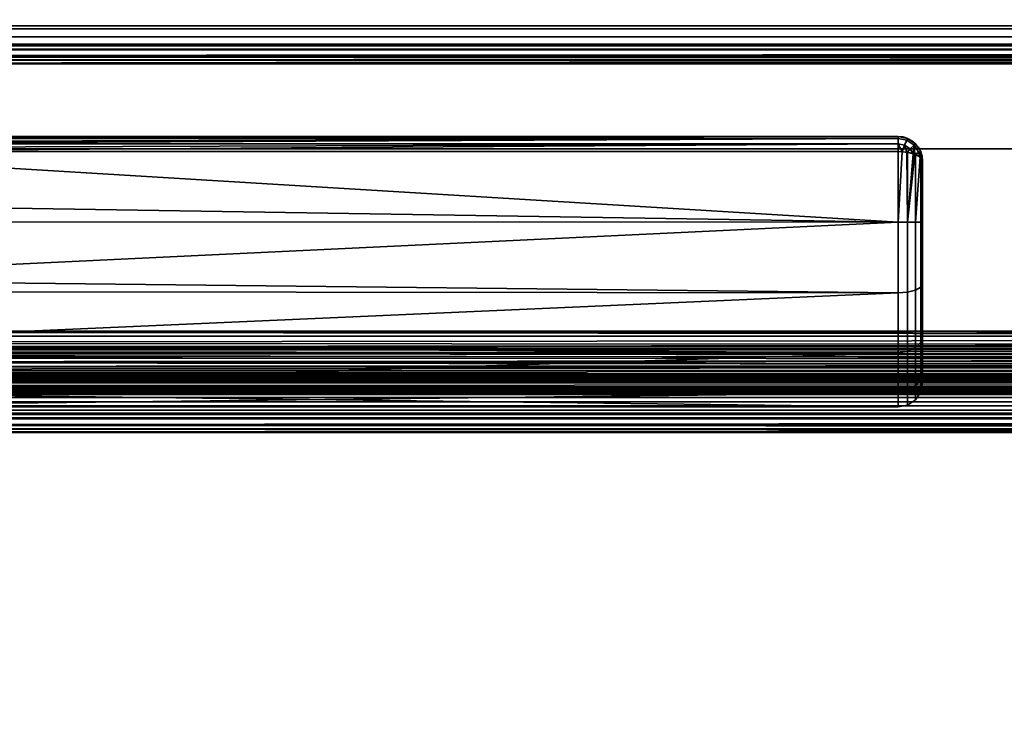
# Model space of a CAD drawing. Header units: millimetres. Extents: x -603 to 3703, y -115 to 193.
# Tile 319 of 656: x 1146 to 1226, y 24 to 81. Entities that reach past the tile are written whole.
import ezdxf

# ---------------------------------------------------------------- set-up
doc = ezdxf.new("R2010")
doc.units = ezdxf.units.MM
doc.layers.add('152', color=7, linetype='Continuous', true_color=0xffffff)

# ---------------------------------------------------------------- blocks, each defined once
blk = doc.blocks.new('UG_SURFACE_002')
at = {"layer": '152', "color": 252, "linetype": 'Continuous', "lineweight": 35}
for points in [[(2165, -18, 2212.25), (2165, 174.4, 2212.25), (835, 174.4, 2212.25), (835, -18, 2212.25)], [(985, -18, 2062.25), (985, 174.4, 2062.25), (2015, 174.4, 2062.25), (2015, -18, 2062.25)]]:
    blk.add_3dface(points, dxfattribs=at)
blk = doc.blocks.new('UG_SURFACE_071')
at = {"layer": '152', "color": 43, "linetype": 'Continuous', "lineweight": 35}
for points in [[(1217, 71, 1116), (1217, 71, 1092), (1122, 71, 1092.051), (1122, 71, 1115.949)], [(1217, 71, 1092), (1122.002, 71, 1092), (1122, 71, 1092.051)], [(1122, 71, 1115.949), (1122.002, 71, 1116), (1217, 71, 1116)], [(1217, 71, 1116), (1122.002, 71, 1116), (1122.07, 70.888, 1116.66)], [(1122.07, 70.888, 1091.34), (1122.002, 71, 1092), (1217, 71, 1092)], [(1122.07, 70.888, 1116.66), (1122.081, 70.853, 1116.723), (1217, 71, 1116)], [(1217, 71, 1092), (1122.081, 70.853, 1091.277), (1122.07, 70.888, 1091.34)], [(1217, 71, 1116), (1122.081, 70.853, 1116.723), (1122.087, 70.835, 1116.757)], [(1122.087, 70.835, 1091.243), (1122.081, 70.853, 1091.277), (1217, 71, 1092)], [(1122.087, 70.835, 1116.757), (1217, 70.847, 1116.764), (1217, 71, 1116)], [(1217, 71, 1092), (1217, 70.847, 1091.236), (1122.087, 70.835, 1091.243)], [(1217, 70.846, 1116.768), (1217, 70.847, 1116.764), (1122.087, 70.835, 1116.757)], [(1122.169, 70.566, 1090.757), (1122.087, 70.835, 1091.243), (1217, 70.847, 1091.236)], [(1217, 70.846, 1116.768), (1122.087, 70.835, 1116.757), (1122.169, 70.566, 1117.244)], [(1217, 70.847, 1091.236), (1122.206, 70.416, 1090.621), (1122.169, 70.566, 1090.757)], [(1122.169, 70.566, 1117.244), (1122.206, 70.416, 1117.379), (1217, 70.846, 1116.768)], [(1122.21, 70.399, 1090.607), (1122.206, 70.416, 1090.621), (1217, 70.847, 1091.236)], [(1217, 70.846, 1116.768), (1122.206, 70.416, 1117.379), (1122.21, 70.399, 1117.393)], [(1217, 70.847, 1091.236), (1217, 70.846, 1091.232), (1122.21, 70.399, 1090.607)], [(1122.21, 70.399, 1117.393), (1217, 70.415, 1117.411), (1217, 70.846, 1116.768)], [(1217, 70.846, 1091.232), (1217, 70.415, 1090.589), (1122.21, 70.399, 1090.607)], [(1217.707, 70.706, 1116.768), (1217.765, 70.848, 1116), (1217, 71, 1116), (1217, 70.847, 1116.764)], [(1217, 70.847, 1091.236), (1217, 71, 1092), (1217.765, 70.848, 1092), (1217.707, 70.706, 1091.232)], [(1217, 71, 1092), (1217, 71, 1116), (1217.765, 70.848, 1116), (1217.765, 70.848, 1092)], [(1217, 70.847, 1116.764), (1217, 70.846, 1116.768), (1217.707, 70.706, 1116.768)], [(1217.707, 70.706, 1091.232), (1217, 70.846, 1091.232), (1217, 70.847, 1091.236)], [(1217.539, 70.302, 1117.419), (1217.707, 70.706, 1116.768), (1217, 70.846, 1116.768), (1217, 70.415, 1117.411)], [(1217, 70.415, 1090.589), (1217, 70.846, 1091.232), (1217.707, 70.706, 1091.232), (1217.539, 70.302, 1090.581)], [(1217.539, 70.302, 1117.419), (1217.997, 69.997, 1117.419), (1218.306, 70.306, 1116.768), (1217.707, 70.706, 1116.768)], [(1217.707, 70.706, 1091.232), (1218.306, 70.306, 1091.232), (1217.997, 69.997, 1090.581), (1217.539, 70.302, 1090.581)], [(1217.707, 70.706, 1116.768), (1218.306, 70.306, 1116.768), (1218.414, 70.414, 1116), (1217.765, 70.848, 1116)], [(1217.765, 70.848, 1092), (1218.414, 70.414, 1092), (1218.306, 70.306, 1091.232), (1217.707, 70.706, 1091.232)], [(1217.765, 70.848, 1092), (1217.765, 70.848, 1116), (1218.414, 70.414, 1116), (1218.414, 70.414, 1092)], [(1217, 64.025, 1089), (1119, 65.568, 1089.082), (1122.353, 69.769, 1090.154)], [(1122.353, 69.769, 1117.846), (1119, 65.568, 1118.918), (1217, 64.025, 1119)], [(1217, 70.41, 1117.419), (1217, 70.415, 1117.411), (1122.21, 70.399, 1117.393)], [(1122.289, 70.067, 1090.308), (1122.21, 70.399, 1090.607), (1217, 70.415, 1090.589)], [(1217, 70.41, 1117.419), (1122.21, 70.399, 1117.393), (1122.289, 70.067, 1117.692)], [(1217, 70.415, 1090.589), (1122.35, 69.783, 1090.16), (1122.289, 70.067, 1090.308)], [(1122.289, 70.067, 1117.692), (1122.35, 69.783, 1117.84), (1217, 70.41, 1117.419)], [(1122.353, 69.769, 1090.154), (1122.35, 69.783, 1090.16), (1217, 70.415, 1090.589)], [(1217, 70.41, 1117.419), (1122.35, 69.783, 1117.84), (1122.353, 69.769, 1117.846)], [(1217, 70.415, 1090.589), (1217, 70.41, 1090.581), (1122.353, 69.769, 1090.154)], [(1122.353, 69.769, 1117.846), (1217, 69.769, 1117.846), (1217, 70.41, 1117.419)], [(1217, 70.41, 1090.581), (1217, 69.769, 1090.154), (1122.353, 69.769, 1090.154)], [(1217, 64.025, 1119), (1217, 69.769, 1117.846), (1122.353, 69.769, 1117.846)], [(1122.353, 69.769, 1090.154), (1217, 69.769, 1090.154), (1217, 64.025, 1089)], [(1217, 70.415, 1117.411), (1217, 70.41, 1117.419), (1217.539, 70.302, 1117.419)], [(1217.539, 70.302, 1090.581), (1217, 70.41, 1090.581), (1217, 70.415, 1090.589)], [(1217, 70.41, 1117.419), (1217, 69.769, 1117.846), (1217.339, 69.743, 1117.784)], [(1217.339, 69.743, 1117.784), (1217.539, 70.302, 1117.419), (1217, 70.41, 1117.419)], [(1217, 70.41, 1090.581), (1217.539, 70.302, 1090.581), (1217.339, 69.743, 1090.216)], [(1217.339, 69.743, 1090.216), (1217, 69.769, 1090.154), (1217, 70.41, 1090.581)], [(1217, 64.025, 1089), (1217, 69.769, 1090.154), (1217.339, 69.743, 1090.216)], [(1217.339, 69.743, 1117.784), (1217, 69.769, 1117.846), (1217, 64.025, 1119)], [(1217, 64.025, 1119), (1217.765, 64.025, 1118.848), (1217.729, 69.713, 1117.712), (1217.339, 69.743, 1117.784)], [(1217.339, 69.743, 1090.216), (1217.729, 69.713, 1090.288), (1217.765, 64.025, 1089.152), (1217, 64.025, 1089)], [(1217.539, 70.302, 1117.419), (1217.339, 69.743, 1117.784), (1217.729, 69.713, 1117.712)], [(1217.729, 69.713, 1090.288), (1217.339, 69.743, 1090.216), (1217.539, 70.302, 1090.581)], [(1217.729, 69.713, 1117.712), (1217.997, 69.997, 1117.419), (1217.539, 70.302, 1117.419)], [(1217.539, 70.302, 1090.581), (1217.997, 69.997, 1090.581), (1217.729, 69.713, 1090.288)], [(1217.997, 69.997, 1117.419), (1217.729, 69.713, 1117.712), (1217.765, 69.711, 1117.706)], [(1217.765, 69.711, 1090.294), (1217.729, 69.713, 1090.288), (1217.997, 69.997, 1090.581)], [(1217.765, 64.025, 1118.848), (1217.765, 69.711, 1117.706), (1217.729, 69.713, 1117.712)], [(1217.729, 69.713, 1090.288), (1217.765, 69.711, 1090.294), (1217.765, 64.025, 1089.152)], [(1217.765, 69.711, 1117.706), (1218.245, 69.587, 1117.41), (1217.997, 69.997, 1117.419)], [(1217.997, 69.997, 1090.581), (1218.245, 69.587, 1090.59), (1217.765, 69.711, 1090.294)], [(1217.765, 64.025, 1089.152), (1217.765, 69.711, 1090.294), (1218.245, 69.587, 1090.59)], [(1218.245, 69.587, 1117.41), (1217.765, 69.711, 1117.706), (1217.765, 64.025, 1118.848)], [(1218.306, 70.306, 1116.768), (1217.997, 69.997, 1117.419), (1218.245, 69.587, 1117.41)], [(1218.245, 69.587, 1090.59), (1217.997, 69.997, 1090.581), (1218.306, 70.306, 1091.232)], [(1218.245, 69.587, 1117.41), (1218.369, 69.556, 1117.333), (1218.306, 70.306, 1116.768)], [(1218.306, 70.306, 1091.232), (1218.369, 69.556, 1090.667), (1218.245, 69.587, 1090.59)], [(1218.306, 70.306, 1116.768), (1218.706, 69.707, 1116.768), (1218.848, 69.765, 1116), (1218.414, 70.414, 1116)], [(1218.414, 70.414, 1092), (1218.848, 69.765, 1092), (1218.706, 69.707, 1091.232), (1218.306, 70.306, 1091.232)], [(1218.369, 69.556, 1117.333), (1218.706, 69.707, 1116.768), (1218.306, 70.306, 1116.768)], [(1218.306, 70.306, 1091.232), (1218.706, 69.707, 1091.232), (1218.369, 69.556, 1090.667)], [(1218.414, 70.414, 1092), (1218.414, 70.414, 1116), (1218.848, 69.765, 1116), (1218.848, 69.765, 1092)], [(1218.848, 69.765, 1116), (1218.706, 69.707, 1116.768), (1218.806, 69.318, 1116.764)], [(1218.806, 69.318, 1091.236), (1218.706, 69.707, 1091.232), (1218.848, 69.765, 1092)], [(1218.806, 69.318, 1116.764), (1218.848, 69.294, 1116.706), (1218.848, 69.765, 1116)], [(1218.848, 69.765, 1092), (1218.848, 69.294, 1091.293), (1218.806, 69.318, 1091.236)], [(1218.848, 69.294, 1116.706), (1219, 69, 1116), (1218.848, 69.765, 1116)], [(1218.848, 69.765, 1092), (1219, 69, 1092), (1218.848, 69.294, 1091.293)], [(1218.848, 69.765, 1092), (1218.848, 69.765, 1116), (1219, 69, 1116), (1219, 69, 1092)], [(1218.369, 69.556, 1117.333), (1218.245, 69.587, 1117.41), (1217.765, 64.025, 1118.848)], [(1218.245, 69.587, 1090.59), (1218.369, 69.556, 1090.667), (1217.765, 64.025, 1089.152)], [(1217.765, 64.025, 1118.848), (1218.414, 64.024, 1118.414), (1218.414, 69.544, 1117.305), (1218.369, 69.556, 1117.333)], [(1218.369, 69.556, 1090.667), (1218.414, 69.544, 1090.695), (1218.414, 64.024, 1089.586), (1217.765, 64.025, 1089.152)], [(1218.706, 69.707, 1116.768), (1218.369, 69.556, 1117.333), (1218.414, 69.544, 1117.305)], [(1218.414, 69.544, 1090.695), (1218.369, 69.556, 1090.667), (1218.706, 69.707, 1091.232)], [(1218.414, 69.544, 1117.305), (1218.806, 69.318, 1116.764), (1218.706, 69.707, 1116.768)], [(1218.706, 69.707, 1091.232), (1218.806, 69.318, 1091.236), (1218.414, 69.544, 1090.695)], [(1218.414, 64.024, 1089.586), (1218.414, 69.544, 1090.695), (1218.806, 69.318, 1091.236)], [(1218.806, 69.318, 1116.764), (1218.414, 69.544, 1117.305), (1218.414, 64.024, 1118.414)], [(1218.414, 64.024, 1118.414), (1218.848, 64.023, 1117.765), (1218.848, 69.294, 1116.706), (1218.806, 69.318, 1116.764)], [(1218.806, 69.318, 1091.236), (1218.848, 69.294, 1091.293), (1218.848, 64.023, 1090.235), (1218.414, 64.024, 1089.586)], [(1219, 69, 1092), (1219, 64.022, 1091), (1218.848, 64.023, 1090.235), (1218.848, 69.294, 1091.293)], [(1219, 64.022, 1117), (1219, 69, 1116), (1218.848, 69.294, 1116.706), (1218.848, 64.023, 1117.765)], [(1219, 69, 1092), (1219, 69, 1116), (1219, 64.022, 1117), (1219, 59.04, 1116.017)], [(1219, 59.04, 1091.983), (1219, 64.022, 1091), (1219, 69, 1092), (1219, 59.04, 1116.017)], [(1217, 64.025, 1089), (1119, 64.051, 1089.242), (1119, 65.568, 1089.082)], [(1119, 65.568, 1118.918), (1119, 64.051, 1118.758), (1217, 64.025, 1119)], [(1217, 64.025, 1119), (1119, 64.051, 1118.758), (1119, 59.365, 1118.266)], [(1119, 59.365, 1089.734), (1119, 64.051, 1089.242), (1217, 64.025, 1089)], [(1119, 59.365, 1118.266), (1217, 58.277, 1117.865), (1217, 64.025, 1119)], [(1217, 64.025, 1089), (1217, 58.277, 1090.135), (1119, 59.365, 1089.734)], [(1217.765, 64.025, 1089.152), (1217.765, 58.335, 1090.275), (1217, 58.277, 1090.135), (1217, 64.025, 1089)], [(1217.765, 58.335, 1117.725), (1217.765, 64.025, 1118.848), (1217, 64.025, 1119), (1217, 58.277, 1117.865)], [(1218.414, 64.024, 1089.586), (1218.414, 58.501, 1090.676), (1217.765, 58.335, 1090.275), (1217.765, 64.025, 1089.152)], [(1218.414, 58.501, 1117.324), (1218.414, 64.024, 1118.414), (1217.765, 64.025, 1118.848), (1217.765, 58.335, 1117.725)], [(1218.848, 64.023, 1090.235), (1218.848, 58.748, 1091.276), (1218.414, 58.501, 1090.676), (1218.414, 64.024, 1089.586)], [(1218.848, 58.748, 1116.724), (1218.848, 64.023, 1117.765), (1218.414, 64.024, 1118.414), (1218.414, 58.501, 1117.324)], [(1219, 64.022, 1091), (1219, 59.04, 1091.983), (1218.848, 58.748, 1091.276), (1218.848, 64.023, 1090.235)], [(1219, 59.04, 1116.017), (1219, 64.022, 1117), (1218.848, 64.023, 1117.765), (1218.848, 58.748, 1116.724)], [(1217, 58.277, 1090.135), (1119, 58.376, 1090.305), (1119, 59.365, 1089.734)], [(1119, 59.365, 1118.266), (1119, 58.376, 1117.695), (1217, 58.277, 1117.865)], [(1218.414, 58.501, 1090.676), (1218.414, 53.816, 1093.799), (1217.765, 53.51, 1093.492), (1217.765, 58.335, 1090.275)], [(1218.414, 53.816, 1114.201), (1218.414, 58.501, 1117.324), (1217.765, 58.335, 1117.725), (1217.765, 53.51, 1114.508)], [(1218.848, 58.748, 1091.276), (1218.848, 54.275, 1094.258), (1218.414, 53.816, 1093.799), (1218.414, 58.501, 1090.676)], [(1218.848, 54.275, 1113.742), (1218.848, 58.748, 1116.724), (1218.414, 58.501, 1117.324), (1218.414, 53.816, 1114.201)], [(1219, 59.04, 1091.983), (1219, 54.815, 1094.8), (1218.848, 54.275, 1094.258), (1218.848, 58.748, 1091.276)], [(1219, 54.815, 1113.2), (1219, 59.04, 1116.017), (1218.848, 58.748, 1116.724), (1218.848, 54.275, 1113.742)], [(1219, 54.815, 1094.8), (1219, 59.04, 1116.017), (1219, 54.815, 1113.2)], [(1219, 54.815, 1094.8), (1219, 59.04, 1091.983), (1219, 59.04, 1116.017)], [(1217, 58.277, 1117.865), (1119, 58.376, 1117.695), (1119, 53.963, 1115.147)], [(1119, 53.963, 1092.853), (1119, 58.376, 1090.305), (1217, 58.277, 1090.135)], [(1119, 53.963, 1115.147), (1217, 53.402, 1114.615), (1217, 58.277, 1117.865)], [(1217, 58.277, 1090.135), (1217, 53.402, 1093.385), (1119, 53.963, 1092.853)], [(1217.765, 58.335, 1090.275), (1217.765, 53.51, 1093.492), (1217, 53.402, 1093.385), (1217, 58.277, 1090.135)], [(1217.765, 53.51, 1114.508), (1217.765, 58.335, 1117.725), (1217, 58.277, 1117.865), (1217, 53.402, 1114.615)], [(1219, 54.815, 1094.8), (1219, 51.992, 1099.02), (1218.848, 51.285, 1098.727), (1218.848, 54.275, 1094.258)], [(1219, 51.992, 1108.98), (1219, 54.815, 1113.2), (1218.848, 54.275, 1113.742), (1218.848, 51.285, 1109.273)], [(1219, 54.815, 1113.2), (1219, 51.992, 1108.98), (1219, 51, 1104)], [(1219, 51, 1104), (1219, 51.992, 1099.02), (1219, 54.815, 1094.8), (1219, 54.815, 1113.2)], [(1217, 53.402, 1093.385), (1119, 53.516, 1093.467), (1119, 53.963, 1092.853)], [(1119, 53.963, 1115.147), (1119, 53.516, 1114.532), (1217, 53.402, 1114.615)], [(1218.414, 53.816, 1093.799), (1218.414, 50.685, 1098.478), (1217.765, 50.285, 1098.312), (1217.765, 53.51, 1093.492)], [(1218.414, 50.685, 1109.522), (1218.414, 53.816, 1114.201), (1217.765, 53.51, 1114.508), (1217.765, 50.285, 1109.688)], [(1218.848, 54.275, 1094.258), (1218.848, 51.285, 1098.727), (1218.414, 50.685, 1098.478), (1218.414, 53.816, 1093.799)], [(1218.848, 51.285, 1109.273), (1218.848, 54.275, 1113.742), (1218.414, 53.816, 1114.201), (1218.414, 50.685, 1109.522)], [(1217, 53.402, 1114.615), (1119, 53.516, 1114.532), (1119, 50.297, 1110.101)], [(1119, 50.297, 1097.899), (1119, 53.516, 1093.467), (1217, 53.402, 1093.385)], [(1119, 50.297, 1110.101), (1217, 50.144, 1109.746), (1217, 53.402, 1114.615)], [(1119, 50.297, 1097.899), (1217, 53.402, 1093.385), (1217, 50.144, 1098.254)], [(1217.765, 53.51, 1093.492), (1217.765, 50.285, 1098.312), (1217, 50.144, 1098.254), (1217, 53.402, 1093.385)], [(1217.765, 50.285, 1109.688), (1217.765, 53.51, 1114.508), (1217, 53.402, 1114.615), (1217, 50.144, 1109.746)], [(1218.848, 51.285, 1098.727), (1218.848, 50.235, 1104), (1218.414, 49.586, 1104), (1218.414, 50.685, 1098.478)], [(1218.848, 50.235, 1104), (1218.848, 51.285, 1109.273), (1218.414, 50.685, 1109.522), (1218.414, 49.586, 1104)], [(1219, 51.992, 1099.02), (1219, 51, 1104), (1218.848, 50.235, 1104), (1218.848, 51.285, 1098.727)], [(1219, 51, 1104), (1219, 51.992, 1108.98), (1218.848, 51.285, 1109.273), (1218.848, 50.235, 1104)], [(1218.414, 50.685, 1098.478), (1218.414, 49.586, 1104), (1217.765, 49.152, 1104), (1217.765, 50.285, 1098.312)], [(1218.414, 49.586, 1104), (1218.414, 50.685, 1109.522), (1217.765, 50.285, 1109.688), (1217.765, 49.152, 1104)], [(1217, 50.144, 1098.254), (1119, 50.218, 1098.27), (1119, 50.297, 1097.899)], [(1119, 50.297, 1110.101), (1119, 50.218, 1109.73), (1217, 50.144, 1109.746)], [(1217, 50.144, 1109.746), (1119, 50.218, 1109.73), (1119, 49, 1104)], [(1217, 49, 1104), (1119, 49, 1104), (1119, 50.218, 1098.27)], [(1119, 50.218, 1098.27), (1217, 50.144, 1098.254), (1217, 49, 1104)], [(1119, 49, 1104), (1217, 49, 1104), (1217, 50.144, 1109.746)], [(1217.765, 50.285, 1098.312), (1217.765, 49.152, 1104), (1217, 49, 1104), (1217, 50.144, 1098.254)], [(1217.765, 49.152, 1104), (1217.765, 50.285, 1109.688), (1217, 50.144, 1109.746), (1217, 49, 1104)]]:
    blk.add_3dface(points, dxfattribs=at)
blk = doc.blocks.new('UG_SURFACE_101')
at = {"layer": '152', "color": 252, "linetype": 'Continuous', "lineweight": 35}
for points in [[(2000.099, 79.766, 2045.349), (999.901, 79.766, 2045.349), (998.902, 79.098, 2046.348), (2001.098, 79.098, 2046.348)], [(1998.92, 80, 2044.17), (1001.08, 80, 2044.17), (999.901, 79.766, 2045.349), (2000.099, 79.766, 2045.349)], [(1021.92, 80, 2023.33), (1001.08, 80, 2044.17), (1998.92, 80, 2044.17), (1978.08, 80, 2023.33)], [(1976.901, 79.766, 2022.151), (1023.099, 79.766, 2022.151), (1021.92, 80, 2023.33), (1978.08, 80, 2023.33)], [(1975.902, 79.098, 2021.152), (1024.098, 79.098, 2021.152), (1023.099, 79.766, 2022.151), (1976.901, 79.766, 2022.151)], [(2001.098, 79.098, 2046.348), (998.902, 79.098, 2046.348), (998.234, 78.099, 2047.016), (2001.765, 78.099, 2047.016)], [(1975.235, 78.099, 2020.484), (1024.765, 78.099, 2020.484), (1024.098, 79.098, 2021.152), (1975.902, 79.098, 2021.152)], [(2001.941, 77.521, 2047.191), (2001.765, 78.099, 2047.016), (998.234, 78.099, 2047.016), (998.059, 77.521, 2047.191)], [(2000.38, 77.525, 2045.63), (999.62, 77.525, 2045.63), (999.963, 78.037, 2045.287), (2000.037, 78.037, 2045.287)], [(2000.037, 78.037, 2045.287), (999.963, 78.037, 2045.287), (1000.475, 78.38, 2044.775), (1999.525, 78.38, 2044.775)], [(1999.525, 78.38, 2044.775), (1000.475, 78.38, 2044.775), (1001.08, 78.5, 2044.17), (1998.92, 78.5, 2044.17)], [(1021.92, 78.5, 2023.33), (1978.08, 78.5, 2023.33), (1998.92, 78.5, 2044.17), (1001.08, 78.5, 2044.17)], [(1978.08, 78.5, 2023.33), (1021.92, 78.5, 2023.33), (1022.525, 78.38, 2022.725), (1977.475, 78.38, 2022.725)], [(1977.475, 78.38, 2022.725), (1022.525, 78.38, 2022.725), (1023.037, 78.037, 2022.213), (1976.963, 78.037, 2022.213)], [(1976.963, 78.037, 2022.213), (1023.037, 78.037, 2022.213), (1023.38, 77.525, 2021.87), (1976.62, 77.525, 2021.87)], [(1024.941, 77.521, 2020.309), (1024.765, 78.099, 2020.484), (1975.235, 78.099, 2020.484)], [(1024.941, 77.521, 2020.309), (1975.235, 78.099, 2020.484), (1975.059, 77.521, 2020.309)], [(998.059, 77.521, 2047.191), (998, 76.92, 2047.25), (2002, 76.92, 2047.25)], [(998, 76.92, 2047.25), (998, 70, 2047.25), (2002, 70, 2047.25), (2002, 76.92, 2047.25)], [(998.059, 77.521, 2047.191), (2002, 76.92, 2047.25), (2001.941, 77.521, 2047.191)], [(2000.5, 76.92, 2045.75), (999.5, 76.92, 2045.75), (999.53, 77.228, 2045.72)], [(999.5, 76.92, 2045.75), (2000.5, 76.92, 2045.75), (2000.5, 70, 2045.75), (999.5, 70, 2045.75)], [(999.53, 77.228, 2045.72), (999.62, 77.525, 2045.63), (2000.38, 77.525, 2045.63), (2000.47, 77.228, 2045.72)], [(2000.47, 77.228, 2045.72), (2000.5, 76.92, 2045.75), (999.53, 77.228, 2045.72)], [(1976.53, 77.228, 2021.78), (1023.38, 77.525, 2021.87), (1023.47, 77.228, 2021.78)], [(1976.53, 77.228, 2021.78), (1976.62, 77.525, 2021.87), (1023.38, 77.525, 2021.87)], [(1023.47, 77.228, 2021.78), (1976.5, 76.92, 2021.75), (1976.53, 77.228, 2021.78)], [(1023.47, 77.228, 2021.78), (1023.5, 76.92, 2021.75), (1976.5, 76.92, 2021.75)], [(1023.5, 51.58, 2021.75), (1976.5, 51.58, 2021.75), (1976.5, 76.92, 2021.75), (1023.5, 76.92, 2021.75)], [(1975.059, 77.521, 2020.309), (1025, 76.92, 2020.25), (1024.941, 77.521, 2020.309)], [(1975.059, 77.521, 2020.309), (1975, 76.92, 2020.25), (1025, 76.92, 2020.25)], [(1025, 51.58, 2020.25), (1025, 76.92, 2020.25), (1975, 76.92, 2020.25), (1975, 51.58, 2020.25)], [(999.5, 70, 2045.75), (2000.5, 70, 2045.75), (2002, 70, 2047.25), (998, 70, 2047.25)], [(1976.441, 50.979, 2021.691), (1023.5, 51.58, 2021.75), (1023.559, 50.979, 2021.691)], [(1976.441, 50.979, 2021.691), (1976.5, 51.58, 2021.75), (1023.5, 51.58, 2021.75)], [(1025.03, 51.272, 2020.22), (1025, 51.58, 2020.25), (1975, 51.58, 2020.25)], [(1025.03, 51.272, 2020.22), (1975, 51.58, 2020.25), (1974.97, 51.272, 2020.22)], [(1023.559, 50.979, 2021.691), (1023.734, 50.401, 2021.516), (1976.266, 50.401, 2021.516), (1976.441, 50.979, 2021.691)], [(1974.97, 51.272, 2020.22), (1974.88, 50.975, 2020.13), (1025.12, 50.975, 2020.13), (1025.03, 51.272, 2020.22)], [(1974.537, 50.463, 2019.787), (1025.463, 50.463, 2019.787), (1025.12, 50.975, 2020.13), (1974.88, 50.975, 2020.13)], [(1976.266, 50.401, 2021.516), (1023.734, 50.401, 2021.516), (1024.402, 49.402, 2020.848), (1975.598, 49.402, 2020.848)], [(1974.025, 50.12, 2019.275), (1025.975, 50.12, 2019.275), (1025.463, 50.463, 2019.787), (1974.537, 50.463, 2019.787)], [(1973.42, 50, 2018.67), (1026.58, 50, 2018.67), (1025.975, 50.12, 2019.275), (1974.025, 50.12, 2019.275)], [(1036.92, 50, 2008.33), (1026.58, 50, 2018.67), (1973.42, 50, 2018.67), (1963.08, 50, 2008.33)], [(1961.901, 49.766, 2007.151), (1038.099, 49.766, 2007.151), (1036.92, 50, 2008.33), (1963.08, 50, 2008.33)], [(1960.902, 49.098, 2006.152), (1039.098, 49.098, 2006.152), (1038.099, 49.766, 2007.151), (1961.901, 49.766, 2007.151)], [(1975.598, 49.402, 2020.848), (1024.402, 49.402, 2020.848), (1025.401, 48.734, 2019.849), (1974.599, 48.734, 2019.849)], [(1960.234, 48.099, 2005.484), (1039.766, 48.099, 2005.484), (1039.098, 49.098, 2006.152), (1960.902, 49.098, 2006.152)], [(1974.599, 48.734, 2019.849), (1025.401, 48.734, 2019.849), (1026.58, 48.5, 2018.67), (1973.42, 48.5, 2018.67)], [(1036.92, 48.5, 2008.33), (1963.08, 48.5, 2008.33), (1973.42, 48.5, 2018.67), (1026.58, 48.5, 2018.67)], [(1963.08, 48.5, 2008.33), (1036.92, 48.5, 2008.33), (1037.525, 48.38, 2007.725), (1962.475, 48.38, 2007.725)], [(1962.475, 48.38, 2007.725), (1037.525, 48.38, 2007.725), (1038.037, 48.037, 2007.213), (1961.963, 48.037, 2007.213)], [(1039.941, 47.521, 2005.309), (1039.766, 48.099, 2005.484), (1960.234, 48.099, 2005.484)], [(1039.941, 47.521, 2005.309), (1960.234, 48.099, 2005.484), (1960.059, 47.521, 2005.309)], [(1961.963, 48.037, 2007.213), (1038.037, 48.037, 2007.213), (1038.38, 47.525, 2006.87), (1961.62, 47.525, 2006.87)], [(1961.53, 47.228, 2006.78), (1038.38, 47.525, 2006.87), (1038.47, 47.228, 2006.78)], [(1961.53, 47.228, 2006.78), (1961.62, 47.525, 2006.87), (1038.38, 47.525, 2006.87)], [(1960.059, 47.521, 2005.309), (1040, 46.92, 2005.25), (1039.941, 47.521, 2005.309)], [(1960.059, 47.521, 2005.309), (1960, 46.92, 2005.25), (1040, 46.92, 2005.25)], [(1038.47, 47.228, 2006.78), (1961.5, 46.92, 2006.75), (1961.53, 47.228, 2006.78)], [(1038.47, 47.228, 2006.78), (1038.5, 46.92, 2006.75), (1961.5, 46.92, 2006.75)], [(1038.5, 7.25, 2006.75), (1961.5, 7.25, 2006.75), (1961.5, 46.92, 2006.75), (1038.5, 46.92, 2006.75)], [(1040, 7.25, 2005.25), (1040, 46.92, 2005.25), (1960, 46.92, 2005.25), (1960, 7.25, 2005.25)]]:
    blk.add_3dface(points, dxfattribs=at)
blk = doc.blocks.new('UG_SURFACE_122')
at = {"layer": '152', "color": 14, "linetype": 'Continuous', "lineweight": 35}
for points in [[(1972, 50.15, 2017.25), (1972, 55.15, 2017.25), (1028, 55.15, 2017.25), (1028, 50.15, 2017.25)], [(1972, 55.15, 2017.25), (1961.15, 55.15, 2006.4), (1038.85, 55.15, 2006.4), (1028, 55.15, 2017.25)], [(1038.759, 54.198, 2006.491), (1961.15, 55.15, 2006.4), (1961.324, 53.842, 2006.574)], [(1038.759, 54.198, 2006.491), (1038.85, 55.15, 2006.4), (1961.15, 55.15, 2006.4)], [(1961.324, 53.842, 2006.574), (1038.571, 53.63, 2006.68), (1038.759, 54.198, 2006.491)], [(1961.324, 53.842, 2006.574), (1961.414, 53.622, 2006.664), (1038.571, 53.63, 2006.68)], [(1961.794, 52.695, 2007.044), (1037.864, 52.257, 2007.386), (1038.357, 52.984, 2006.893)], [(1038.357, 52.984, 2006.893), (1038.571, 53.63, 2006.68), (1961.414, 53.622, 2006.664)], [(1038.357, 52.984, 2006.893), (1961.414, 53.622, 2006.664), (1961.794, 52.695, 2007.044)], [(1037.534, 51.769, 2007.716), (1962.136, 52.266, 2007.386), (1962.782, 51.454, 2008.032)], [(1037.534, 51.769, 2007.716), (1037.864, 52.257, 2007.386), (1962.136, 52.266, 2007.386)], [(1961.794, 52.695, 2007.044), (1962.136, 52.266, 2007.386), (1037.864, 52.257, 2007.386)], [(1962.782, 51.454, 2008.032), (1036.762, 51.184, 2008.488), (1037.534, 51.769, 2007.716)], [(1962.782, 51.454, 2008.032), (1963.232, 51.184, 2008.482), (1036.762, 51.184, 2008.488)], [(1033.85, 50.15, 2011.4), (1035.38, 50.517, 2009.87), (1964.607, 50.417, 2009.857)], [(1964.471, 50.44, 2009.721), (1035.38, 50.517, 2009.87), (1036.116, 50.693, 2009.134)], [(1964.471, 50.44, 2009.721), (1964.607, 50.417, 2009.857), (1035.38, 50.517, 2009.87)], [(1036.116, 50.693, 2009.134), (1963.232, 51.184, 2008.482), (1964.471, 50.44, 2009.721)], [(1036.116, 50.693, 2009.134), (1036.762, 51.184, 2008.488), (1963.232, 51.184, 2008.482)], [(1966.15, 50.15, 2011.4), (1972, 50.15, 2017.25), (1028, 50.15, 2017.25), (1033.85, 50.15, 2011.4)], [(1964.607, 50.417, 2009.857), (1966.15, 50.15, 2011.4), (1033.85, 50.15, 2011.4)]]:
    blk.add_3dface(points, dxfattribs=at)
blk = doc.blocks.new('UG_SURFACE_123')
at = {"layer": '152', "color": 7, "linetype": 'Continuous', "lineweight": 35}
for points in [[(1961.15, 55.15, 2006.4), (1961.15, 173.15, 2006.4), (1038.85, 173.15, 2006.4), (1038.85, 55.15, 2006.4)], [(1039, 55.15, 2006.25), (1039, 173.15, 2006.25), (1961, 173.15, 2006.25), (1961, 55.15, 2006.25)], [(1961.241, 54.198, 2006.491), (1038.85, 55.15, 2006.4), (1038.676, 53.842, 2006.574)], [(1038.821, 53.802, 2006.429), (1038.947, 54.75, 2006.303), (1961.039, 54.744, 2006.289)], [(1038.821, 53.802, 2006.429), (1961.039, 54.744, 2006.289), (1961.094, 54.17, 2006.344)], [(1961.241, 54.198, 2006.491), (1961.15, 55.15, 2006.4), (1038.85, 55.15, 2006.4)], [(1961.039, 54.744, 2006.289), (1038.947, 54.75, 2006.303), (1039, 55.15, 2006.25)], [(1039, 55.15, 2006.25), (1961, 55.15, 2006.25), (1961.039, 54.744, 2006.289)], [(1038.676, 53.842, 2006.574), (1038.469, 53.337, 2006.781), (1961.529, 53.33, 2006.779)], [(1961.094, 54.17, 2006.344), (1038.619, 53.309, 2006.631), (1038.821, 53.802, 2006.429)], [(1961.094, 54.17, 2006.344), (1961.381, 53.304, 2006.631), (1038.619, 53.309, 2006.631)], [(1038.676, 53.842, 2006.574), (1961.529, 53.33, 2006.779), (1961.241, 54.198, 2006.491)], [(1961.508, 52.92, 2006.758), (1037.832, 51.988, 2007.418), (1038.337, 52.621, 2006.913)], [(1961.508, 52.92, 2006.758), (1962.157, 51.961, 2007.407), (1037.832, 51.988, 2007.418)], [(1962.466, 51.769, 2007.716), (1038.469, 53.337, 2006.781), (1038.206, 52.695, 2007.044)], [(1038.337, 52.621, 2006.913), (1038.619, 53.309, 2006.631), (1961.381, 53.304, 2006.631)], [(1038.337, 52.621, 2006.913), (1961.381, 53.304, 2006.631), (1961.508, 52.92, 2006.758)], [(1962.466, 51.769, 2007.716), (1961.643, 52.984, 2006.893), (1038.469, 53.337, 2006.781)], [(1961.643, 52.984, 2006.893), (1961.529, 53.33, 2006.779), (1038.469, 53.337, 2006.781)], [(1038.206, 52.695, 2007.044), (1037.369, 51.644, 2007.881), (1962.625, 51.648, 2007.875)], [(1038.206, 52.695, 2007.044), (1962.625, 51.648, 2007.875), (1962.466, 51.769, 2007.716)], [(1037.218, 51.454, 2008.032), (1035.682, 50.532, 2009.568), (1964.32, 50.589, 2009.57)], [(1962.356, 51.668, 2007.606), (1036.676, 50.957, 2008.574), (1037.319, 51.343, 2007.931)], [(1962.356, 51.668, 2007.606), (1963.323, 50.934, 2008.573), (1036.676, 50.957, 2008.574)], [(1963.884, 50.693, 2009.134), (1037.369, 51.644, 2007.881), (1037.218, 51.454, 2008.032)], [(1037.218, 51.454, 2008.032), (1964.32, 50.589, 2009.57), (1963.884, 50.693, 2009.134)], [(1037.319, 51.343, 2007.931), (1037.832, 51.988, 2007.418), (1962.157, 51.961, 2007.407)], [(1037.319, 51.343, 2007.931), (1962.157, 51.961, 2007.407), (1962.356, 51.668, 2007.606)], [(1963.884, 50.693, 2009.134), (1962.625, 51.648, 2007.875), (1037.369, 51.644, 2007.881)], [(1963.816, 50.559, 2009.066), (1035.334, 50.257, 2009.916), (1035.579, 50.299, 2009.671)], [(1963.816, 50.559, 2009.066), (1964.679, 50.352, 2009.929), (1035.334, 50.257, 2009.916)], [(1035.529, 50.44, 2009.721), (1966.15, 50.15, 2011.4), (1964.32, 50.589, 2009.57)], [(1964.32, 50.589, 2009.57), (1035.682, 50.532, 2009.568), (1035.529, 50.44, 2009.721)], [(1035.579, 50.299, 2009.671), (1036.676, 50.957, 2008.574), (1963.323, 50.934, 2008.573)], [(1035.579, 50.299, 2009.671), (1963.323, 50.934, 2008.573), (1963.816, 50.559, 2009.066)], [(1028, 50.15, 2017.25), (1028, 50, 2017.25), (1972, 50, 2017.25), (1972, 50.15, 2017.25)], [(1972, 50.15, 2017.25), (1966.15, 50.15, 2011.4), (1033.85, 50.15, 2011.4), (1028, 50.15, 2017.25)], [(1972, 50, 2017.25), (1028, 50, 2017.25), (1033.85, 50, 2011.4), (1966.15, 50, 2011.4)], [(1035.529, 50.44, 2009.721), (1033.85, 50.15, 2011.4), (1966.15, 50.15, 2011.4)], [(1966.15, 50, 2011.4), (1033.85, 50, 2011.4), (1035.334, 50.257, 2009.916)], [(1035.334, 50.257, 2009.916), (1964.679, 50.352, 2009.929), (1966.15, 50, 2011.4)]]:
    blk.add_3dface(points, dxfattribs=at)
blk = doc.blocks.new('UG_SURFACE_124')
at = {"layer": '152', "color": 41, "linetype": 'Continuous', "lineweight": 35}
for points in [[(1961.15, 173.15, 2006.4), (1961.15, 55.15, 2006.4), (1038.85, 55.15, 2006.4), (1038.85, 173.15, 2006.4)], [(1972, 55.15, 2017.25), (1972, 89, 2017.25), (1028, 89, 2017.25), (1028, 55.15, 2017.25)], [(1961.15, 55.15, 2006.4), (1972, 55.15, 2017.25), (1028, 55.15, 2017.25), (1038.85, 55.15, 2006.4)]]:
    blk.add_3dface(points, dxfattribs=at)

msp = doc.modelspace()

# ---------------------------------------------------------------- linework, layer by layer
at = {"layer": '152', "color": 252, "linetype": 'Continuous', "lineweight": 35, "true_color": 0x939598}
for p, q in [((1998.92, 80, 2044.17), (1001.08, 80, 2044.17)), ((1978.08, 80, 2023.33), (1021.92, 80, 2023.33)), ((1998.92, 78.5, 2044.17), (1001.08, 78.5, 2044.17)), ((1978.08, 78.5, 2023.33), (1021.92, 78.5, 2023.33)), ((2002, 76.92, 2047.25), (998, 76.92, 2047.25)), ((2000.5, 76.92, 2045.75), (999.5, 76.92, 2045.75)), ((1976.5, 76.92, 2021.75), (1023.5, 76.92, 2021.75)), ((1975, 76.92, 2020.25), (1025, 76.92, 2020.25)), ((1122.002, 71, 1116), (1217, 71, 1116)), ((1217, 71, 1092), (1122.002, 71, 1092)), ((1217, 71, 1116), (1217, 71, 1092)), ((2002, 70, 2047.25), (998, 70, 2047.25)), ((2000.5, 70, 2045.75), (999.5, 70, 2045.75)), ((1217, 69.769, 1117.846), (1122.353, 69.769, 1117.846)), ((1122.353, 69.769, 1090.154), (1217, 69.769, 1090.154)), ((1219, 69, 1092), (1219, 69, 1116)), ((1972, 55.15, 2017.25), (1028, 55.15, 2017.25)), ((1028, 55.15, 2017.25), (1972, 55.15, 2017.25)), ((1961.15, 55.15, 2006.4), (1038.85, 55.15, 2006.4)), ((1038.85, 55.15, 2006.4), (1961.15, 55.15, 2006.4)), ((1961, 55.15, 2006.25), (1039, 55.15, 2006.25)), ((1976.5, 51.58, 2021.75), (1023.5, 51.58, 2021.75)), ((1975, 51.58, 2020.25), (1025, 51.58, 2020.25)), ((1973.42, 50, 2018.67), (1026.58, 50, 2018.67)), ((1028, 50.15, 2017.25), (1972, 50.15, 2017.25)), ((1972, 50.15, 2017.25), (1028, 50.15, 2017.25)), ((1972, 50, 2017.25), (1028, 50, 2017.25)), ((1966.15, 50.15, 2011.4), (1033.85, 50.15, 2011.4)), ((1966.15, 50.15, 2011.4), (1033.85, 50.15, 2011.4)), ((1966.15, 50, 2011.4), (1033.85, 50, 2011.4)), ((1963.08, 50, 2008.33), (1036.92, 50, 2008.33)), ((1973.42, 48.5, 2018.67), (1026.58, 48.5, 2018.67)), ((1963.08, 48.5, 2008.33), (1036.92, 48.5, 2008.33)), ((1961.5, 46.92, 2006.75), (1038.5, 46.92, 2006.75)), ((1960, 46.92, 2005.25), (1040, 46.92, 2005.25))]:
    msp.add_line(p, q, dxfattribs=at)
at = {"layer": '152', "color": 252, "linetype": 'Continuous', "lineweight": 35, "true_color": 0x939598, "extrusion": (0, 0, -1)}
msp.add_arc((-1217, 69, -1092), 2, 90, 180, dxfattribs=at)
at = {"layer": '152', "color": 252, "linetype": 'Continuous', "lineweight": 35, "true_color": 0x939598}
msp.add_arc((1217, 69, 1116), 2, 0, 90, dxfattribs=at)
at = {"layer": '152', "color": 252, "linetype": 'Continuous', "lineweight": 35, "true_color": 0x939598, "extrusion": (1, 0, 0)}
for centre, radius, start, end in [((69, 1116, 1217), 2, 0, 67.38014), ((69, 1092, 1217), 2, 292.61986, 0), ((64, 1104, 1219), 13, 67.38014, 292.61986)]:
    msp.add_arc(centre, radius, start, end, dxfattribs=at)
at = {"layer": '152', "color": 252, "linetype": 'Continuous', "lineweight": 35, "true_color": 0x939598, "extrusion": (-1.44783e-14, -0.923077, -0.384615)}
msp.add_arc((1217, 981.462, -483.692), 2, 270, 360, dxfattribs=at)
at = {"layer": '152', "color": 252, "linetype": 'Continuous', "lineweight": 35, "true_color": 0x939598, "extrusion": (-1, 0, 0)}
msp.add_arc((-64, 1104, -1217), 15, 247.38014, 112.61986, dxfattribs=at)
at = {"layer": '152', "color": 252, "linetype": 'Continuous', "lineweight": 35, "true_color": 0x939598, "extrusion": (1.44783e-14, -0.923077, 0.384615)}
msp.add_arc((1217, 1056.692, 365.538), 2, 360, 90, dxfattribs=at)
at = {"layer": '152', "color": 252, "linetype": 'Continuous', "lineweight": 35, "true_color": 0x939598}
msp.add_open_spline([(1961.15, 55.15, 2006.4), (1653.717, 55.15, 2006.4), (1346.283, 55.15, 2006.4), (1038.85, 55.15, 2006.4)], degree=3, dxfattribs=at)

# ---------------------------------------------------------------- block references
for name in ['UG_SURFACE_123', 'UG_SURFACE_002', 'UG_SURFACE_124', 'UG_SURFACE_101', 'UG_SURFACE_071', 'UG_SURFACE_122']:
    msp.add_blockref(name, (0, 0), dxfattribs=at)

doc.saveas('drawing.dxf')
